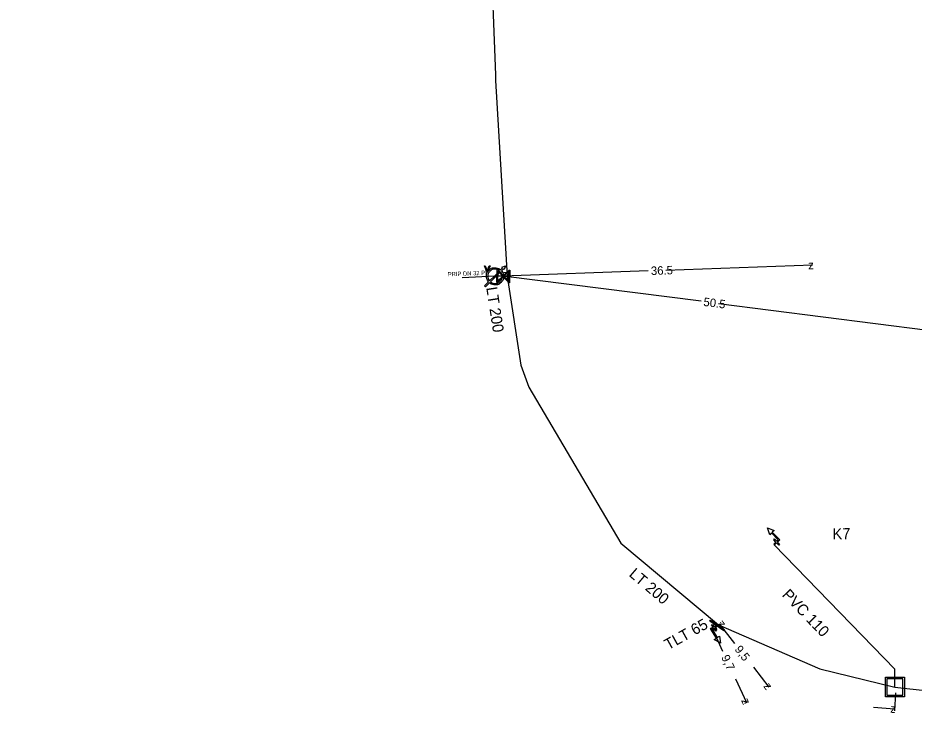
# Model space of a CAD drawing. Extents: x -643842 to -636370, y -1119190 to -1110210.
# Drawn here: x -642309.1 to -642203.3, y -1114901.2 to -1114819.2 of the extents above; entities that cross this region are included whole.
import ezdxf

# ---------------------------------------------------------------- set-up
doc = ezdxf.new("R2010")
doc.units = 0
for name, color, linetype in [('12', 7, 'Continuous'), ('22', 7, 'Continuous'), ('Default', 7, 'Continuous'), ('Level 10', 7, 'Continuous'), ('Level 16', 7, 'Continuous'), ('Level 18', 7, 'Continuous'), ('Level 20', 7, 'Continuous'), ('Level 21', 7, 'Continuous'), ('Level 23', 7, 'Continuous'), ('Level 32', 7, 'Continuous'), ('Level 33', 7, 'Continuous')]:
    doc.layers.add(name, color=color, linetype=linetype)

msp = doc.modelspace()

# ---------------------------------------------------------------- linework, layer by layer
at = {"layer": '12'}
for points in [[(-642253.76, -1114849.11), (-642254.04, -1114848.39), (-642253.94, -1114848.39), (-642253.75, -1114848.91)], [(-642253.67, -1114848.91), (-642253.48, -1114848.39), (-642253.38, -1114848.39), (-642253.66, -1114849.11), (-642253.76, -1114849.11)], [(-642253.43, -1114850.18), (-642252.83, -1114849.57), (-642252.25, -1114848.99)], [(-642252.14, -1114849.1), (-642252.98, -1114849.95), (-642253.32, -1114850.29)], [(-642252.13, -1114848.87), (-642251.89, -1114848.63)], [(-642251.89, -1114848.63), (-642251.97, -1114848.56), (-642251.54, -1114848.39), (-642251.71, -1114848.82), (-642251.78, -1114848.75), (-642252.02, -1114848.98)], [(-642253.44, -1114850.41), (-642253.93, -1114850.89), (-642254.04, -1114850.78), (-642253.55, -1114850.29)]]:
    msp.add_lwpolyline(points, dxfattribs=at)
at = {"layer": 'Default'}
for points in [[(-642253.55, -1114850.29), (-642253.8, -1114850.02), (-642253.8, -1114849.64), (-642253.8, -1114849.22), (-642253.5, -1114848.93), (-642253.21, -1114848.63), (-642252.79, -1114848.63), (-642252.41, -1114848.63), (-642252.13, -1114848.87)], [(-642253.75, -1114848.91), (-642253.73, -1114848.97), (-642253.71, -1114849.03), (-642253.69, -1114848.97), (-642253.67, -1114848.91)], [(-642252.25, -1114848.99), (-642252.48, -1114848.8), (-642252.79, -1114848.8), (-642253.14, -1114848.8), (-642253.38, -1114849.05), (-642253.63, -1114849.29), (-642253.63, -1114849.64), (-642253.63, -1114849.95), (-642253.43, -1114850.18)], [(-642252.02, -1114848.98), (-642251.78, -1114849.26), (-642251.78, -1114849.64), (-642251.78, -1114850.06), (-642252.08, -1114850.35), (-642252.37, -1114850.65), (-642252.79, -1114850.65), (-642253.17, -1114850.65), (-642253.44, -1114850.41)], [(-642253.32, -1114850.29), (-642253.1, -1114850.48), (-642252.79, -1114850.48), (-642252.44, -1114850.48), (-642252.19, -1114850.23), (-642251.95, -1114849.99), (-642251.95, -1114849.64), (-642251.95, -1114849.33), (-642252.14, -1114849.1)]]:
    msp.add_open_spline(points, degree=3, dxfattribs=at)
at = {"layer": 'Level 10'}
for points in [[(-642234.7, -1114849), (-642251.81, -1114849.62)], [(-642232.65, -1114848.93), (-642215.34, -1114848.3)], [(-642228.48, -1114852.58), (-642251.81, -1114849.62)], [(-642226.43, -1114852.84), (-642201.71, -1114855.98)], [(-642227.04, -1114891.04), (-642227.41, -1114891.2)], [(-642225.89, -1114893.9), (-642227.18, -1114891.1)], [(-642224.48, -1114892.96), (-642226.32, -1114890.61)], [(-642226.2, -1114890.52), (-642226.12, -1114890.46)], [(-642222.3, -1114895.75), (-642220.47, -1114898.1)], [(-642224.4, -1114897.11), (-642223.11, -1114899.9)], [(-642220.35, -1114898), (-642220.27, -1114897.94)], [(-642205.52, -1114898.78), (-642205.67, -1114900.9)], [(-642222.97, -1114899.84), (-642223.34, -1114900.01)], [(-642208.14, -1114900.47), (-642205.65, -1114900.65)]]:
    msp.add_lwpolyline(points, dxfattribs=at)
at = {"layer": 'Level 16'}
for points in [[(-642251.04, -1114848.9), (-642251.09, -1114850.4), (-642251.15, -1114850.4), (-642251.24, -1114850.3), (-642251.81, -1114849.69), (-642252.52, -1114850.35), (-642252.59, -1114850.35), (-642252.54, -1114848.85), (-642252.47, -1114848.85), (-642251.81, -1114849.56), (-642251.2, -1114848.99), (-642251.1, -1114848.9), (-642251.04, -1114848.9)], [(-642252.49, -1114850.2), (-642251.87, -1114849.62), (-642252.45, -1114849.01), (-642252.49, -1114850.2)], [(-642251.14, -1114849.05), (-642251.75, -1114849.63), (-642251.18, -1114850.24), (-642251.14, -1114849.05)], [(-642225.8, -1114891.44), (-642227.45, -1114890.31), (-642227.38, -1114890.21), (-642225.73, -1114891.34), (-642225.8, -1114891.44)]]:
    msp.add_lwpolyline(points, dxfattribs=at)
at = {"layer": 'Level 18'}
for points in [[(-642204.47, -1114896.92), (-642204.47, -1114899.24), (-642206.73, -1114899.24), (-642206.73, -1114896.92), (-642204.47, -1114896.92)], [(-642206.54, -1114897.12), (-642206.54, -1114899.05), (-642204.66, -1114899.05), (-642204.66, -1114897.12), (-642206.54, -1114897.12)]]:
    msp.add_lwpolyline(points, dxfattribs=at)
at = {"layer": 'Level 21'}
for points in [[(-642309.08, -1114756.02), (-642301.68, -1114763.75), (-642281.62, -1114782.61), (-642277.01, -1114787.68), (-642274.58, -1114790.35), (-642258.06, -1114806.25), (-642253.34, -1114810.65), (-642252.75, -1114825.88)], [(-642252.75, -1114825.88), (-642252.72, -1114826.53), (-642251.35, -1114849.64), (-642249.74, -1114860.13), (-642248.8, -1114862.73), (-642237.95, -1114881.11)], [(-642237.95, -1114881.11), (-642226.42, -1114890.73), (-642214.46, -1114895.92), (-642205.6, -1114898.08), (-642201.69, -1114898.55), (-642197.7, -1114898.48), (-642191.54, -1114898.7), (-642188.37, -1114900.99)], [(-642205.6, -1114898.08), (-642205.6, -1114895.99), (-642219.84, -1114881.3)], [(-642226.42, -1114890.73), (-642226.59, -1114890.83)]]:
    msp.add_lwpolyline(points, dxfattribs=at)
at = {"layer": 'Level 23'}
for points in [[(-642252.79, -1114849.64), (-642256.66, -1114849.8)], [(-642251.35, -1114849.64), (-642251.81, -1114849.62), (-642252.79, -1114849.64)]]:
    msp.add_lwpolyline(points, dxfattribs=at)
at = {"layer": 'Level 33'}
for points in [[(-642219.55, -1114880.89), (-642219.37, -1114880.71), (-642220.16, -1114879.91), (-642220.38, -1114880.12), (-642220.63, -1114879.32), (-642219.84, -1114879.6), (-642220.07, -1114879.82), (-642219.2, -1114880.72), (-642219.47, -1114880.98), (-642219.21, -1114881.24), (-642219.3, -1114881.33), (-642219.56, -1114881.07), (-642219.82, -1114881.32), (-642219.91, -1114881.23), (-642219.64, -1114880.98), (-642219.9, -1114880.71), (-642219.81, -1114880.62), (-642219.55, -1114880.89)], [(-642226.96, -1114891.17), (-642227.17, -1114891.31), (-642226.56, -1114892.25), (-642226.3, -1114892.08), (-642226.2, -1114892.92), (-642226.93, -1114892.49), (-642226.66, -1114892.32), (-642227.34, -1114891.27), (-642227.02, -1114891.07), (-642227.23, -1114890.76), (-642227.12, -1114890.69), (-642226.92, -1114891), (-642226.61, -1114890.8), (-642226.54, -1114890.9), (-642226.85, -1114891.11), (-642226.65, -1114891.42), (-642226.75, -1114891.48), (-642226.96, -1114891.17)]]:
    msp.add_lwpolyline(points, dxfattribs=at)

# ---------------------------------------------------------------- texts
at = {"layer": '22'}
msp.add_text('PRIP DN 32 PE', height=0.5, rotation=2.3939, dxfattribs=at).set_placement((-642258.36, -1114849.65))
at = {"layer": 'Level 10'}
for s, rotation, p in [('z', 2.0757, (-642215.82, -1114848.82)), ('z', 182.0756, (-642251.33, -1114849.11)), ('36.5', 2.0757, (-642234.38, -1114849.49)), ('z', 172.7752, (-642251.25, -1114849.19)), ('50.5', 352.7752, (-642228.24, -1114853.12)), ('z', 128.0169, (-642225.61, -1114890.7)), ('z', 114.815, (-642226.52, -1114891.34)), ('9,5', 308.0169, (-642224.57, -1114893.66)), ('9,7', 294.815, (-642226.13, -1114894.56)), ('z', 308.0169, (-642221.17, -1114898.01)), ('z', 294.815, (-642223.77, -1114899.66)), ('z', 355.9552, (-642206.18, -1114901.11))]:
    msp.add_text(s, height=1, rotation=rotation, dxfattribs=at).set_placement(p)
at = {"layer": 'Level 20'}
for s, rotation, p in [('LT 200', 278.7363, (-642253.83, -1114850.98)), ('LT 200', 319.5596, (-642237.07, -1114884.92)), ('PVC 110', 314.1323, (-642219, -1114887.29)), ('TLT 65', 29.1598, (-642232.35, -1114893.75))]:
    msp.add_text(s, height=1.3, rotation=rotation, dxfattribs=at).set_placement(p)
at = {"layer": 'Level 32'}
msp.add_text('K7', height=1.3, rotation=1, dxfattribs=at).set_placement((-642212.97, -1114880.67))

doc.saveas('drawing.dxf')
